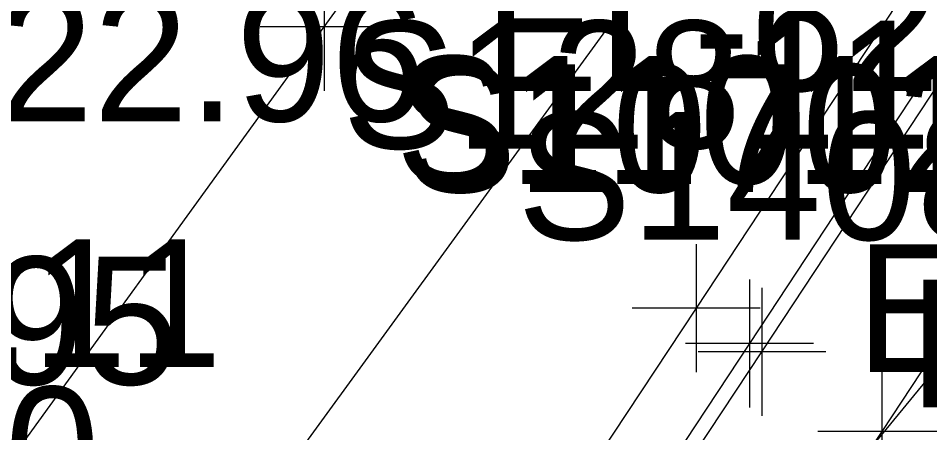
# Model space of a CAD drawing. Extents: x 1729869 to 1735532, y 648588 to 653771.
# Drawn here: x 1730756.54 to 1730785.08, y 653366.52 to 653379.5 of the extents above; entities that cross this region are included whole.
import ezdxf

# ---------------------------------------------------------------- set-up
doc = ezdxf.new("R2010")
doc.units = 0
for name, color, linetype in [('SURVEY - CENTERLINE - Preliminary Text', 7, 'Continuous'), ('SURVEY - DTM - Breaklines', 7, 'Continuous'), ('SURVEY - DTM - Breaklines - Points - Locators', 7, 'Continuous'), ('SURVEY - DTM - Breaklines - Points - Numbers', 7, 'Continuous'), ('SURVEY - TRAFFIC CONTROL - Pavement Marking - Points - Elevations', 7, 'Continuous'), ('SURVEY - TRAFFIC CONTROL - Pavement Marking - Points - Locators', 7, 'Continuous'), ('SURVEY - TRAFFIC CONTROL - Pavement Marking - Points - Numbers', 7, 'Continuous'), ('SURVEY - TRAFFIC CONTROL - Pavement Marking with Text', 7, 'Continuous'), ('SURVEY - TRANSPORTATION - Features', 7, 'Continuous'), ('SURVEY - TRANSPORTATION - Features - Points - Elevations', 7, 'Continuous'), ('SURVEY - TRANSPORTATION - Features - Points - Locators', 7, 'Continuous'), ('SURVEY - TRANSPORTATION - Features - Points - Numbers', 7, 'Continuous'), ('SURVEY - TRANSPORTATION - Roads', 7, 'Continuous'), ('SURVEY - TRANSPORTATION - Roads - Points - Elevations', 7, 'Continuous'), ('SURVEY - TRANSPORTATION - Roads - Points - Locators', 7, 'Continuous'), ('SURVEY - TRANSPORTATION - Roads - Points - Numbers', 7, 'Continuous'), ('SURVEY - UTILITIES - Poles and Miscellaneous with Text', 7, 'Continuous')]:
    doc.layers.add(name, color=color, linetype=linetype)

msp = doc.modelspace()

# ---------------------------------------------------------------- linework, layer by layer
at = {"layer": 'SURVEY - CENTERLINE - Preliminary Text'}
msp.add_line((1730738.034, 653311.083), (1730919.156, 653531.355), dxfattribs=at)
at = {"layer": 'SURVEY - DTM - Breaklines'}
msp.add_lwpolyline([(1730674.45, 653203.517), (1730686.287, 653224.008), (1730693.779, 653237.006), (1730701.308, 653249.983), (1730716.587, 653274.771), (1730726.268, 653288.942), (1730731.076, 653296.025), (1730733.753, 653300.084), (1730734.386, 653300.962), (1730742.906, 653313.758), (1730751.31, 653326.183), (1730759.632, 653338.518), (1730760.194, 653339.373), (1730764.867, 653346.353), (1730770.738, 653355.322), (1730779.823, 653369.057), (1730788.072, 653381.584)], dxfattribs=at)
at = {"layer": 'SURVEY - DTM - Breaklines - Points - Locators'}
for p, q in [((1730779.823, 653371.057), (1730779.823, 653367.057)), ((1730781.823, 653369.057), (1730777.823, 653369.057))]:
    msp.add_line(p, q, dxfattribs=at)
at = {"layer": 'SURVEY - TRAFFIC CONTROL - Pavement Marking - Points - Locators'}
for p, q in [((1730766.119, 653381.23), (1730766.119, 653377.23)), ((1730768.119, 653379.23), (1730764.119, 653379.23))]:
    msp.add_line(p, q, dxfattribs=at)
at = {"layer": 'SURVEY - TRAFFIC CONTROL - Pavement Marking with Text'}
msp.add_lwpolyline([(1730748.514, 653354.943), (1730754.39, 653363.033), (1730766.119, 653379.23), (1730769.637, 653384.089), (1730776.655, 653393.82), (1730783.545, 653403.643), (1730798.473, 653424.927), (1730821.641, 653457.627)], dxfattribs=at)
at = {"layer": 'SURVEY - TRANSPORTATION - Features'}
for points in [[(1730787.68, 653381.843), (1730779.432, 653369.317), (1730770.362, 653355.57), (1730764.421, 653346.647), (1730759.802, 653339.631), (1730759.245, 653338.773), (1730750.928, 653326.434), (1730742.523, 653314.01), (1730734.027, 653301.244), (1730733.394, 653300.365), (1730730.717, 653296.306), (1730725.928, 653289.209), (1730716.209, 653275.068), (1730700.847, 653250.259), (1730693.332, 653237.274), (1730685.861, 653224.264), (1730673.975, 653203.802)], [(1730791.824, 653379.091), (1730783.576, 653366.565), (1730774.497, 653352.852), (1730768.647, 653343.869), (1730763.954, 653336.903), (1730763.392, 653336.048), (1730755.128, 653323.674), (1730746.778, 653311.214), (1730737.97, 653298.152), (1730737.381, 653297.238), (1730734.672, 653293.206), (1730729.82, 653286.158), (1730720.1, 653272.017), (1730705.638, 653247.384), (1730698.153, 653234.383), (1730690.582, 653221.432), (1730678.697, 653200.97)]]:
    msp.add_lwpolyline(points, dxfattribs=at)
at = {"layer": 'SURVEY - TRANSPORTATION - Features - Points - Locators'}
for p, q in [((1730779.432, 653371.317), (1730779.432, 653367.317)), ((1730781.432, 653369.317), (1730777.432, 653369.317)), ((1730783.576, 653368.565), (1730783.576, 653364.565)), ((1730785.576, 653366.565), (1730781.576, 653366.565))]:
    msp.add_line(p, q, dxfattribs=at)
at = {"layer": 'SURVEY - TRANSPORTATION - Roads'}
msp.add_lwpolyline([(1730786.013, 653382.95), (1730777.764, 653370.424), (1730768.673, 653356.679), (1730762.818, 653347.701), (1730759.602, 653342.799), (1730758.151, 653340.716), (1730757.589, 653339.861), (1730749.267, 653327.526), (1730740.903, 653315.075), (1730732.501, 653302.44), (1730731.868, 653301.561), (1730729.192, 653297.502), (1730724.403, 653290.405), (1730714.812, 653276.163), (1730699.206, 653251.244), (1730692.604, 653239.865)], dxfattribs=at)
at = {"layer": 'SURVEY - TRANSPORTATION - Roads - Points - Locators'}
for p, q in [((1730777.764, 653372.424), (1730777.764, 653368.424)), ((1730779.764, 653370.424), (1730775.764, 653370.424))]:
    msp.add_line(p, q, dxfattribs=at)
at = {"layer": 'SURVEY - UTILITIES - Poles and Miscellaneous with Text'}
msp.add_line((1730741.246, 653332.795), (1730829.097, 653453.62), dxfattribs=at)

# ---------------------------------------------------------------- texts
at = {"layer": 'SURVEY - DTM - Breaklines - Points - Numbers'}
msp.add_text('S10702', height=4, dxfattribs=at).set_placement((1730768.583, 653374.057))
at = {"layer": 'SURVEY - TRAFFIC CONTROL - Pavement Marking - Points - Elevations'}
for s, p in [('EL-622.67', (1730771.119, 653377.23)), ('EL-622.96', (1730744.621, 653376.275)), ('EL-623.11', (1730738.237, 653368.58)), ('EL-623.20', (1730734.412, 653363.959))]:
    msp.add_text(s, height=4, dxfattribs=at).set_placement(p)
at = {"layer": 'SURVEY - TRAFFIC CONTROL - Pavement Marking - Points - Numbers'}
msp.add_text('S11695', height=4, dxfattribs=at).set_placement((1730743.15, 653368.033))
at = {"layer": 'SURVEY - TRANSPORTATION - Features - Points - Elevations'}
msp.add_text('EL-622.24', height=4, dxfattribs=at).set_placement((1730784.432, 653367.317))
at = {"layer": 'SURVEY - TRANSPORTATION - Features - Points - Numbers'}
for s, p in [('S11011', (1730768.35, 653374.317)), ('S14080', (1730772.163, 653372.565))]:
    msp.add_text(s, height=4, dxfattribs=at).set_placement(p)
at = {"layer": 'SURVEY - TRANSPORTATION - Roads - Points - Elevations'}
msp.add_text('EL-622.37', height=4, dxfattribs=at).set_placement((1730782.764, 653368.424))
at = {"layer": 'SURVEY - TRANSPORTATION - Roads - Points - Numbers'}
msp.add_text('S12811', height=4, dxfattribs=at).set_placement((1730766.682, 653375.424))

doc.saveas('drawing.dxf')
